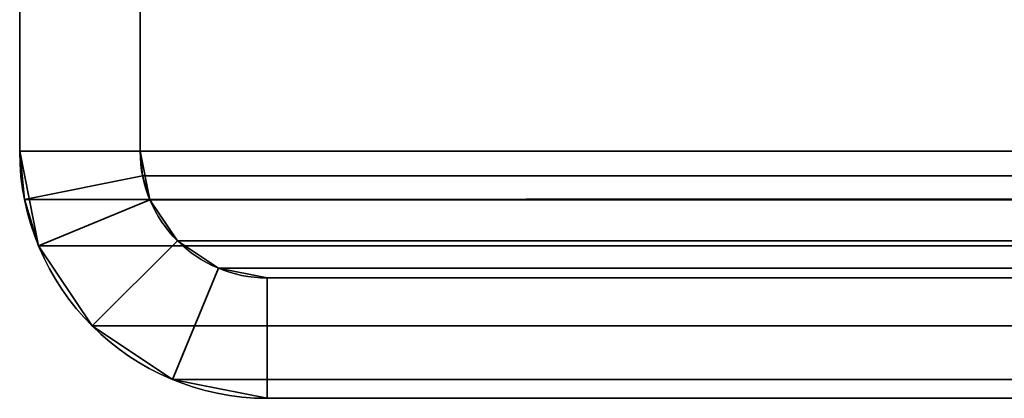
# Model space of a CAD drawing. Header units: millimetres. Extents: x -493 to 6693, y -115 to 145.
# Tile 639 of 656: x 2547 to 2559.26, y -25 to -20.28. Entities that reach past the tile are written whole.
import ezdxf

# ---------------------------------------------------------------- set-up
doc = ezdxf.new("R2010")
doc.units = ezdxf.units.MM
doc.layers.add('151', color=7, linetype='Continuous', true_color=0xffffff)

# ---------------------------------------------------------------- blocks, each defined once
blk = doc.blocks.new('UG_SURFACE_145')
at = {"layer": '151', "color": 252, "linetype": 'Continuous', "lineweight": 35}
for points in [[(2547, -15, 2060.25), (2547, -15, -7.75), (2547, -21.92, -7.75), (2547, -21.92, 2060.25)], [(2548.5, -21.92, 2058.75), (2548.5, -15, 2058.75), (2547, -15, 2060.25), (2547, -21.92, 2060.25)], [(2547, -21.92, -7.75), (2547, -15, -7.75), (2548.5, -15, -7.75), (2548.5, -21.92, -7.75)], [(2548.5, -15, 2058.75), (2548.5, -21.92, 2058.75), (2548.5, -21.92, -7.75), (2548.5, -15, -7.75)], [(2547, -21.92, -7.75), (2547.235, -23.099, -7.75), (2547.235, -23.099, 2060.015)], [(2547.235, -23.099, 2060.015), (2547.059, -22.521, 2060.191), (2547, -21.92, -7.75)], [(2547.059, -22.521, 2060.191), (2547, -21.92, 2060.25), (2547, -21.92, -7.75)], [(2547, -21.92, 2060.25), (2547.059, -22.521, 2060.191), (2548.53, -22.228, 2058.72), (2548.5, -21.92, 2058.75)], [(2548.5, -21.92, -7.75), (2548.62, -22.525, -7.75), (2547.235, -23.099, -7.75), (2547, -21.92, -7.75)], [(2548.5, -21.92, -7.75), (2548.53, -22.228, 2058.72), (2548.62, -22.525, 2058.63)], [(2548.5, -21.92, -7.75), (2548.5, -21.92, 2058.75), (2548.53, -22.228, 2058.72)], [(2548.62, -22.525, 2058.63), (2548.62, -22.525, -7.75), (2548.5, -21.92, -7.75)], [(2547.059, -22.521, 2060.191), (2547.235, -23.099, 2060.015), (2548.62, -22.525, 2058.63), (2548.53, -22.228, 2058.72)], [(2547.235, -23.099, 2060.015), (2547.902, -24.098, 2059.348), (2548.963, -23.037, 2058.287), (2548.62, -22.525, 2058.63)], [(2548.62, -22.525, -7.75), (2548.963, -23.037, -7.75), (2547.902, -24.098, -7.75), (2547.235, -23.099, -7.75)], [(2548.963, -23.037, 2058.287), (2548.963, -23.037, -7.75), (2548.62, -22.525, -7.75), (2548.62, -22.525, 2058.63)], [(2549.475, -23.38, 2057.775), (2548.963, -23.037, 2058.287), (2547.902, -24.098, 2059.348), (2548.901, -24.766, 2058.349)], [(2548.901, -24.766, -7.75), (2547.902, -24.098, -7.75), (2548.963, -23.037, -7.75), (2549.475, -23.38, -7.75)], [(2549.475, -23.38, 2057.775), (2549.475, -23.38, -7.75), (2548.963, -23.037, -7.75), (2548.963, -23.037, 2058.287)], [(2547.235, -23.099, 2060.015), (2547.235, -23.099, -7.75), (2547.902, -24.098, -7.75), (2547.902, -24.098, 2059.348)], [(2550.08, -23.5, 2057.17), (2549.475, -23.38, 2057.775), (2548.901, -24.766, 2058.349), (2550.08, -25, 2057.17)], [(2550.08, -25, -7.75), (2548.901, -24.766, -7.75), (2549.475, -23.38, -7.75), (2550.08, -23.5, -7.75)], [(2550.08, -23.5, 2057.17), (2550.08, -23.5, -7.75), (2549.475, -23.38, -7.75), (2549.475, -23.38, 2057.775)], [(2550.08, -23.5, 2057.17), (2583.92, -23.5, 2023.33), (2583.92, -23.5, -7.75), (2550.08, -23.5, -7.75)], [(2550.08, -25, 2057.17), (2583.92, -25, 2023.33), (2583.92, -23.5, 2023.33), (2550.08, -23.5, 2057.17)], [(2550.08, -23.5, -7.75), (2583.92, -23.5, -7.75), (2583.92, -25, -7.75), (2550.08, -25, -7.75)], [(2547.902, -24.098, 2059.348), (2547.902, -24.098, -7.75), (2548.901, -24.766, -7.75), (2548.901, -24.766, 2058.349)], [(2548.901, -24.766, 2058.349), (2548.901, -24.766, -7.75), (2550.08, -25, -7.75), (2550.08, -25, 2057.17)], [(2550.08, -25, 2057.17), (2550.08, -25, -7.75), (2583.92, -25, -7.75), (2583.92, -25, 2023.33)]]:
    blk.add_3dface(points, dxfattribs=at)
blk = doc.blocks.new('UG_SURFACE_146')
at = {"layer": '151', "color": 252, "linetype": 'Continuous', "lineweight": 35}
for points in [[(2547, -15, 2060.25), (2547, -15, -7.75), (2547, -21.92, -7.75), (2547, -21.92, 2060.25)], [(2548.5, -21.92, 2058.75), (2548.5, -15, 2058.75), (2547, -15, 2060.25), (2547, -21.92, 2060.25)], [(2547, -21.92, -7.75), (2547, -15, -7.75), (2548.5, -15, -7.75), (2548.5, -21.92, -7.75)], [(2548.5, -15, 2058.75), (2548.5, -21.92, 2058.75), (2548.5, -21.92, -7.75), (2548.5, -15, -7.75)], [(2547, -21.92, -7.75), (2547.235, -23.099, -7.75), (2547.235, -23.099, 2060.015)], [(2547.235, -23.099, 2060.015), (2547.059, -22.521, 2060.191), (2547, -21.92, -7.75)], [(2547.059, -22.521, 2060.191), (2547, -21.92, 2060.25), (2547, -21.92, -7.75)], [(2547, -21.92, 2060.25), (2547.059, -22.521, 2060.191), (2548.53, -22.228, 2058.72), (2548.5, -21.92, 2058.75)], [(2548.5, -21.92, -7.75), (2548.62, -22.525, -7.75), (2547.235, -23.099, -7.75), (2547, -21.92, -7.75)], [(2548.5, -21.92, -7.75), (2548.53, -22.228, 2058.72), (2548.62, -22.525, 2058.63)], [(2548.5, -21.92, -7.75), (2548.5, -21.92, 2058.75), (2548.53, -22.228, 2058.72)], [(2548.62, -22.525, 2058.63), (2548.62, -22.525, -7.75), (2548.5, -21.92, -7.75)], [(2547.059, -22.521, 2060.191), (2547.235, -23.099, 2060.015), (2548.62, -22.525, 2058.63), (2548.53, -22.228, 2058.72)], [(2547.235, -23.099, 2060.015), (2547.902, -24.098, 2059.348), (2548.963, -23.037, 2058.287), (2548.62, -22.525, 2058.63)], [(2548.62, -22.525, -7.75), (2548.963, -23.037, -7.75), (2547.902, -24.098, -7.75), (2547.235, -23.099, -7.75)], [(2548.963, -23.037, 2058.287), (2548.963, -23.037, -7.75), (2548.62, -22.525, -7.75), (2548.62, -22.525, 2058.63)], [(2549.475, -23.38, 2057.775), (2548.963, -23.037, 2058.287), (2547.902, -24.098, 2059.348), (2548.901, -24.766, 2058.349)], [(2548.901, -24.766, -7.75), (2547.902, -24.098, -7.75), (2548.963, -23.037, -7.75), (2549.475, -23.38, -7.75)], [(2549.475, -23.38, 2057.775), (2549.475, -23.38, -7.75), (2548.963, -23.037, -7.75), (2548.963, -23.037, 2058.287)], [(2547.235, -23.099, 2060.015), (2547.235, -23.099, -7.75), (2547.902, -24.098, -7.75), (2547.902, -24.098, 2059.348)], [(2550.08, -23.5, 2057.17), (2549.475, -23.38, 2057.775), (2548.901, -24.766, 2058.349), (2550.08, -25, 2057.17)], [(2550.08, -25, -7.75), (2548.901, -24.766, -7.75), (2549.475, -23.38, -7.75), (2550.08, -23.5, -7.75)], [(2550.08, -23.5, 2057.17), (2550.08, -23.5, -7.75), (2549.475, -23.38, -7.75), (2549.475, -23.38, 2057.775)], [(2550.08, -23.5, 2057.17), (2583.92, -23.5, 2023.33), (2583.92, -23.5, -7.75), (2550.08, -23.5, -7.75)], [(2550.08, -25, 2057.17), (2583.92, -25, 2023.33), (2583.92, -23.5, 2023.33), (2550.08, -23.5, 2057.17)], [(2550.08, -23.5, -7.75), (2583.92, -23.5, -7.75), (2583.92, -25, -7.75), (2550.08, -25, -7.75)], [(2547.902, -24.098, 2059.348), (2547.902, -24.098, -7.75), (2548.901, -24.766, -7.75), (2548.901, -24.766, 2058.349)], [(2548.901, -24.766, 2058.349), (2548.901, -24.766, -7.75), (2550.08, -25, -7.75), (2550.08, -25, 2057.17)], [(2550.08, -25, 2057.17), (2550.08, -25, -7.75), (2583.92, -25, -7.75), (2583.92, -25, 2023.33)]]:
    blk.add_3dface(points, dxfattribs=at)
blk = doc.blocks.new('UG_SURFACE_148')
at = {"layer": '151', "color": 252, "linetype": 'Continuous', "lineweight": 35}
for points in [[(2547, -15, 2060.25), (2547, -21.92, 2060.25), (3453, -21.92, 2060.25), (3453, -15, 2060.25)], [(2547, -21.92, 2060.25), (2547, -15, 2060.25), (2548.5, -15, 2058.75), (2548.5, -21.92, 2058.75)], [(2548.5, -15, 2058.75), (3451.5, -15, 2058.75), (3451.5, -21.92, 2058.75), (2548.5, -21.92, 2058.75)], [(3453, -21.92, 2060.25), (2547, -21.92, 2060.25), (2547.059, -22.521, 2060.191)], [(2548.5, -21.92, 2058.75), (2548.53, -22.228, 2058.72), (2547.059, -22.521, 2060.191), (2547, -21.92, 2060.25)], [(3452.941, -22.521, 2060.191), (3453, -21.92, 2060.25), (2547.059, -22.521, 2060.191)], [(2548.53, -22.228, 2058.72), (2548.5, -21.92, 2058.75), (3451.5, -21.92, 2058.75)], [(2548.53, -22.228, 2058.72), (3451.5, -21.92, 2058.75), (3451.47, -22.228, 2058.72)], [(2548.53, -22.228, 2058.72), (2548.62, -22.525, 2058.63), (2547.235, -23.099, 2060.015), (2547.059, -22.521, 2060.191)], [(3451.47, -22.228, 2058.72), (3451.38, -22.525, 2058.63), (2548.62, -22.525, 2058.63), (2548.53, -22.228, 2058.72)], [(2547.059, -22.521, 2060.191), (2547.235, -23.099, 2060.015), (3452.765, -23.099, 2060.015), (3452.941, -22.521, 2060.191)], [(2548.62, -22.525, 2058.63), (2548.963, -23.037, 2058.287), (2547.902, -24.098, 2059.348), (2547.235, -23.099, 2060.015)], [(3451.037, -23.037, 2058.287), (2548.963, -23.037, 2058.287), (2548.62, -22.525, 2058.63), (3451.38, -22.525, 2058.63)], [(2548.901, -24.766, 2058.349), (2547.902, -24.098, 2059.348), (2548.963, -23.037, 2058.287), (2549.475, -23.38, 2057.775)], [(3450.525, -23.38, 2057.775), (2549.475, -23.38, 2057.775), (2548.963, -23.037, 2058.287), (3451.037, -23.037, 2058.287)], [(3452.765, -23.099, 2060.015), (2547.235, -23.099, 2060.015), (2547.902, -24.098, 2059.348), (3452.098, -24.098, 2059.348)], [(2550.08, -25, 2057.17), (2548.901, -24.766, 2058.349), (2549.475, -23.38, 2057.775), (2550.08, -23.5, 2057.17)], [(3449.92, -23.5, 2057.17), (2550.08, -23.5, 2057.17), (2549.475, -23.38, 2057.775), (3450.525, -23.38, 2057.775)], [(2550.08, -23.5, 2057.17), (3449.92, -23.5, 2057.17), (3416.08, -23.5, 2023.33), (2583.92, -23.5, 2023.33)], [(2583.92, -25, 2023.33), (2550.08, -25, 2057.17), (2550.08, -23.5, 2057.17), (2583.92, -23.5, 2023.33)], [(3452.098, -24.098, 2059.348), (2547.902, -24.098, 2059.348), (2548.901, -24.766, 2058.349), (3451.099, -24.766, 2058.349)], [(3451.099, -24.766, 2058.349), (2548.901, -24.766, 2058.349), (2550.08, -25, 2057.17), (3449.92, -25, 2057.17)], [(2550.08, -25, 2057.17), (2583.92, -25, 2023.33), (3416.08, -25, 2023.33), (3449.92, -25, 2057.17)]]:
    blk.add_3dface(points, dxfattribs=at)

msp = doc.modelspace()

# ---------------------------------------------------------------- linework, layer by layer
at = {"layer": '151', "color": 253, "linetype": 'Continuous', "lineweight": -3}
for p, q in [((2547, -15, 2060.25), (2547, -21.92, 2060.25)), ((2547, -21.92, -7.75), (2547, -15, -7.75)), ((2547, -15, 2060.25), (2547, -21.92, 2060.25)), ((2547, -21.92, -7.75), (2547, -15, -7.75)), ((2547, -15, 2060.25), (2547, -21.92, 2060.25)), ((2548.5, -15, 2058.75), (2548.5, -21.92, 2058.75)), ((2548.5, -15, 2058.75), (2548.5, -21.92, 2058.75)), ((2548.5, -21.92, -7.75), (2548.5, -15, -7.75)), ((2548.5, -15, 2058.75), (2548.5, -21.92, 2058.75)), ((2548.5, -21.92, -7.75), (2548.5, -15, -7.75)), ((2547, -21.92, 2060.25), (2547, -21.92, -7.75)), ((3453, -21.92, 2060.25), (2547, -21.92, 2060.25)), ((2547, -21.92, 2060.25), (2547, -21.92, -7.75)), ((2548.5, -21.92, 2058.75), (2548.5, -21.92, -7.75)), ((3451.5, -21.92, 2058.75), (2548.5, -21.92, 2058.75)), ((2548.5, -21.92, 2058.75), (2548.5, -21.92, -7.75)), ((3449.92, -23.5, 2057.17), (2550.08, -23.5, 2057.17)), ((2583.92, -23.5, -7.75), (2550.08, -23.5, -7.75)), ((2550.08, -23.5, 2057.17), (2583.92, -23.5, 2023.33)), ((2550.08, -23.5, 2057.17), (2550.08, -23.5, -7.75)), ((2550.08, -23.5, 2057.17), (2583.92, -23.5, 2023.33)), ((2550.08, -23.5, 2057.17), (2583.92, -23.5, 2023.33)), ((2583.92, -23.5, -7.75), (2550.08, -23.5, -7.75)), ((2550.08, -23.5, 2057.17), (2550.08, -23.5, -7.75)), ((2583.92, -25, -7.75), (2550.08, -25, -7.75)), ((2550.08, -25, 2057.17), (2550.08, -25, -7.75)), ((2550.08, -25, 2057.17), (2583.92, -25, 2023.33)), ((2550.08, -25, 2057.17), (2583.92, -25, 2023.33)), ((2550.08, -25, 2057.17), (2550.08, -25, -7.75)), ((2583.92, -25, -7.75), (2550.08, -25, -7.75)), ((3449.92, -25, 2057.17), (2550.08, -25, 2057.17)), ((2550.08, -25, 2057.17), (2583.92, -25, 2023.33))]:
    msp.add_line(p, q, dxfattribs=at)
at = {"layer": '151', "color": 253, "linetype": 'Continuous', "lineweight": -3, "extrusion": (0, 0, -1)}
for radius in [3.08, 3.08, 1.58, 1.58]:
    msp.add_arc((-2550.08, -21.92, 7.75), radius, 270, 0, dxfattribs=at)
at = {"layer": '151', "color": 253, "linetype": 'Continuous', "lineweight": -3, "extrusion": (0.707107, 6.12323e-17, 0.707107)}
for major_axis in [(-3.08, 0, 3.08), (-3.08, 0, 3.08), (-3.08, 0, 3.08), (-1.58, 0, 1.58), (-1.58, 0, 1.58), (-1.58, 0, 1.58)]:
    msp.add_ellipse((2550.08, -21.92, 2057.17), major_axis=major_axis, ratio=0.707107, start_param=0, end_param=1.570796, dxfattribs=at)

# ---------------------------------------------------------------- block references
at = {"layer": '151', "color": 253, "linetype": 'Continuous', "lineweight": -3}
for name in ['UG_SURFACE_145', 'UG_SURFACE_146', 'UG_SURFACE_148']:
    msp.add_blockref(name, (0, 0), dxfattribs=at)

doc.saveas('drawing.dxf')
